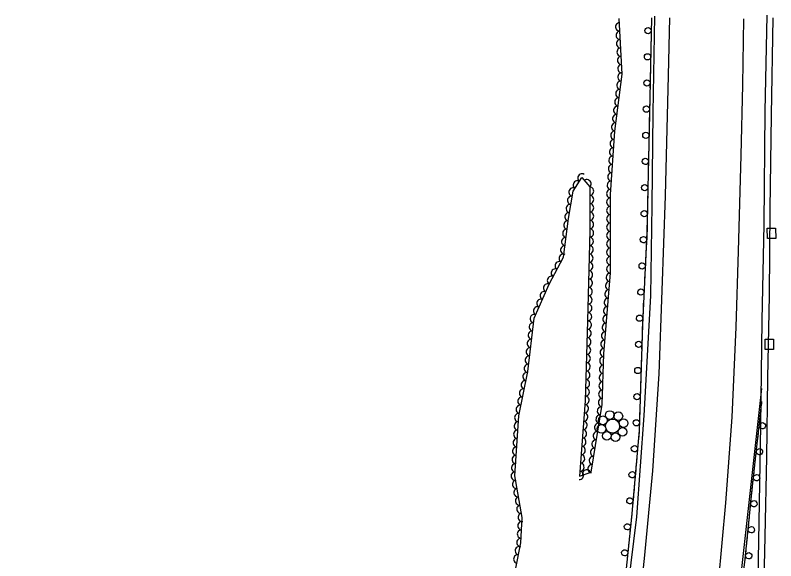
# Model space of a CAD drawing. Extents: x 1722896 to 1754269, y 648279 to 666297.
# Drawn here: x 1753551 to 1753914.4, y 655548.3 to 655809 of the extents above; entities that cross this region are included whole.
import ezdxf

# ---------------------------------------------------------------- set-up
doc = ezdxf.new("R2010")
doc.units = 0
for name, color, linetype in [('DESIGN - SCRATCH - User 1', 7, 'Continuous'), ('SURVEY - CENTERLINE - Preliminary Text', 7, 'Continuous'), ('SURVEY - DRAINAGE - Natural Features', 7, 'Continuous'), ('SURVEY - DTM - Breaklines', 7, 'Continuous'), ('SURVEY - VEGETATION - Features with Text', 7, 'Continuous')]:
    doc.layers.add(name, color=color, linetype=linetype)

msp = doc.modelspace()

# ---------------------------------------------------------------- linework, layer by layer
at = {"layer": 'DESIGN - SCRATCH - User 1'}
for points in [[(1753855.03, 655807.78), (1753853.87, 655754.3), (1753852.88, 655705.24), (1753850.66, 655660.95), (1753849.15, 655610.45), (1753845.5, 655569.17), (1753842, 655535.27), (1753836.17, 655492.21), (1753829.57, 655450.79), (1753824.17, 655421.67), (1753819.37, 655400.59), (1753817.27, 655393.49)], [(1753855.03, 655807.78), (1753854.98, 655805.43)], [(1753898.18, 655356.58), (1753898.12, 655353.67), (1753901.2, 655353.53), (1753902.72, 655372.93), (1753904.9, 655411.74), (1753906.43, 655448.2), (1753907.86, 655486.78), (1753908.6, 655524.3), (1753909.3, 655559.94), (1753910.11, 655597.72), (1753910.62, 655635.72), (1753911.37, 655675.08), (1753911.67, 655716.31), (1753912.45, 655761.22), (1753913.18, 655807.77)], [(1753898.18, 655356.58), (1753901.26, 655399.46), (1753903.12, 655438.81), (1753904.9, 655482.91), (1753905.65, 655522.14), (1753906.5, 655566.88), (1753907.29, 655612.88), (1753908, 655663.17), (1753908.94, 655709.11), (1753909.31, 655762.88), (1753910.36, 655808.97)], [(1753854.94, 655803.83), (1753854.84, 655799.23)], [(1753854.81, 655797.64), (1753854.76, 655795.29)], [(1753854.76, 655795.29), (1753854.71, 655792.94)], [(1753854.67, 655791.34), (1753854.57, 655786.74)], [(1753854.49, 655782.79), (1753854.44, 655780.44)], [(1753854.54, 655785.14), (1753854.49, 655782.79)], [(1753854.4, 655778.84), (1753854.3, 655774.24)], [(1753854.27, 655772.64), (1753854.22, 655770.29)], [(1753854.22, 655770.29), (1753854.17, 655767.94)], [(1753854.13, 655766.34), (1753854.03, 655761.74)], [(1753854, 655760.14), (1753853.95, 655757.8)], [(1753853.95, 655757.8), (1753853.9, 655755.45)], [(1753853.86, 655753.85), (1753853.77, 655749.25)], [(1753853.74, 655747.65), (1753853.69, 655745.3)], [(1753853.69, 655745.3), (1753853.64, 655742.95)], [(1753853.61, 655741.35), (1753853.52, 655736.75)], [(1753853.49, 655735.15), (1753853.44, 655732.8)], [(1753853.44, 655732.8), (1753853.39, 655730.45)], [(1753853.36, 655728.85), (1753853.27, 655724.25)], [(1753853.19, 655720.3), (1753853.14, 655717.95)], [(1753853.23, 655722.65), (1753853.19, 655720.3)], [(1753853.11, 655716.35), (1753853.01, 655711.75)], [(1753852.98, 655710.16), (1753852.94, 655707.81)], [(1753852.94, 655707.81), (1753852.89, 655705.45)], [(1753852.81, 655703.86), (1753852.58, 655699.26)], [(1753852.39, 655695.32), (1753852.27, 655692.97)], [(1753852.5, 655697.67), (1753852.39, 655695.32)], [(1753852.19, 655691.37), (1753851.96, 655686.78)], [(1753851.88, 655685.18), (1753851.76, 655682.83)], [(1753851.76, 655682.83), (1753851.64, 655680.49)], [(1753851.56, 655678.89), (1753851.33, 655674.29)], [(1753851.13, 655670.35), (1753851.02, 655668)], [(1753851.25, 655672.7), (1753851.13, 655670.35)], [(1753850.94, 655666.4), (1753850.71, 655661.81)], [(1753850.64, 655660.21), (1753850.57, 655657.86)], [(1753850.57, 655657.86), (1753850.5, 655655.51)], [(1753850.45, 655653.91), (1753850.31, 655649.32)], [(1753850.27, 655647.72), (1753850.2, 655645.37)], [(1753850.2, 655645.37), (1753850.13, 655643.02)], [(1753850.08, 655641.42), (1753849.94, 655636.82)], [(1753849.89, 655635.22), (1753849.82, 655632.87)], [(1753849.82, 655632.87), (1753849.75, 655630.53)], [(1753849.7, 655628.93), (1753849.57, 655624.33)], [(1753849.52, 655622.73), (1753849.45, 655620.38)], [(1753861.8, 655335.66), (1753868.53, 655363.87), (1753877.31, 655400.35), (1753883.2, 655431.72), (1753890.5, 655475.92), (1753894.52, 655507.92), (1753899.69, 655547.58), (1753903.3, 655583.99), (1753907.84, 655624.45)], [(1753907.69, 655623.12), (1753907.84, 655624.45)], [(1753849.45, 655620.38), (1753849.38, 655618.03)], [(1753906.99, 655616.86), (1753907.25, 655619.19)], [(1753907.25, 655619.19), (1753907.52, 655621.53)], [(1753849.33, 655616.43), (1753849.19, 655611.83)], [(1753906.3, 655610.7), (1753906.81, 655615.27)], [(1753848.92, 655607.89), (1753848.72, 655605.55)], [(1753849.13, 655610.23), (1753848.92, 655607.89)], [(1753905.86, 655606.77), (1753906.12, 655609.11)], [(1753848.58, 655603.96), (1753848.17, 655599.38)], [(1753905.6, 655604.44), (1753905.86, 655606.77)], [(1753904.91, 655598.28), (1753905.42, 655602.85)], [(1753848.03, 655597.78), (1753847.82, 655595.44)], [(1753904.47, 655594.35), (1753904.73, 655596.69)], [(1753847.82, 655595.44), (1753847.62, 655593.1)], [(1753904.2, 655592.01), (1753904.47, 655594.35)], [(1753847.48, 655591.51), (1753847.07, 655586.93)], [(1753903.51, 655585.85), (1753904.03, 655590.42)], [(1753846.72, 655582.99), (1753846.52, 655580.65)], [(1753846.93, 655585.33), (1753846.72, 655582.99)], [(1753903.1, 655581.93), (1753903.3, 655583.99), (1753903.33, 655584.26)], [(1753846.38, 655579.06), (1753845.97, 655574.47)], [(1753902.87, 655579.59), (1753903.1, 655581.93)], [(1753902.25, 655573.42), (1753902.71, 655577.99)], [(1753845.83, 655572.88), (1753845.62, 655570.54)], [(1753901.86, 655569.49), (1753902.1, 655571.82)], [(1753845.62, 655570.54), (1753845.5, 655569.17), (1753845.4, 655568.2)], [(1753901.63, 655567.15), (1753901.86, 655569.49)], [(1753845.24, 655566.61), (1753844.76, 655562.03)], [(1753901.02, 655560.98), (1753901.47, 655565.56)], [(1753844.6, 655560.44), (1753844.36, 655558.1)], [(1753844.36, 655558.1), (1753844.12, 655555.77)], [(1753900.4, 655554.71), (1753900.63, 655557.05)], [(1753900.63, 655557.05), (1753900.86, 655559.39)], [(1753843.95, 655554.18), (1753843.48, 655549.6)], [(1753899.78, 655548.54), (1753900.24, 655553.12)]]:
    msp.add_lwpolyline(points, dxfattribs=at)
for centre, start, end in [((1753853.4, 655801.59), 112.0183, 112.0084), ((1753853.12, 655789.09), 112.0183, 112.0084), ((1753852.85, 655776.6), 112.0183, 112.0084), ((1753852.58, 655764.1), 112.0183, 112.0084), ((1753852.32, 655751.6), 112.1082, 112.0984), ((1753852.06, 655739.1), 112.1082, 112.0984), ((1753851.81, 655726.6), 112.1082, 112.0984), ((1753851.56, 655714.11), 112.1082, 112.0984), ((1753851.2, 655701.66), 110.3914, 110.3815), ((1753850.58, 655689.17), 110.3914, 110.3815), ((1753849.95, 655676.69), 110.3914, 110.3815), ((1753849.32, 655664.2), 110.3914, 110.3815), ((1753848.89, 655651.68), 111.5445, 111.5347), ((1753848.51, 655639.19), 111.5445, 111.5347), ((1753848.14, 655626.69), 111.5445, 111.5347), ((1753847.76, 655614.2), 111.5445, 111.5347), ((1753908.04, 655612.79), 286.8593, 286.8495), ((1753846.88, 655601.82), 108.2096, 108.1998), ((1753906.65, 655600.37), 286.8593, 286.8495), ((1753845.78, 655589.37), 108.2096, 108.1998), ((1753905.26, 655587.95), 286.8593, 286.8495), ((1753844.68, 655576.92), 108.2096, 108.1998), ((1753903.97, 655575.53), 287.5919, 287.5821), ((1753843.51, 655564.5), 107.3626, 107.3528), ((1753902.74, 655563.1), 287.5919, 287.5821), ((1753842.23, 655552.06), 107.3626, 107.3528), ((1753901.5, 655550.66), 287.5919, 287.5821)]:
    msp.add_arc(centre, 1.5, start, end, dxfattribs=at)
at = {"layer": 'SURVEY - CENTERLINE - Preliminary Text'}
for points in [[(1753856.55, 655808.44), (1753855.72, 655762.3), (1753855.22, 655718.27), (1753854.58, 655674.81), (1753851.41, 655617.68), (1753847.81, 655569.25), (1753841.09, 655513.61), (1753832.93, 655458.53), (1753815.22, 655375.31), (1753805.24, 655334.75), (1753794.53, 655297.08), (1753784.29, 655260.81)], [(1753798.43, 655282.46), (1753810.7, 655327.14), (1753820.71, 655366.66), (1753831.23, 655413.94), (1753840.32, 655462.8), (1753846.8, 655503.43), (1753851.73, 655549.35), (1753855.66, 655591.19), (1753858.77, 655637.65), (1753860.18, 655677.47), (1753861.78, 655722.7), (1753863.2, 655780.19), (1753863.84, 655807.73)], [(1753898.97, 655807.18), (1753898.54, 655775.76), (1753897.8, 655741.97), (1753896.4, 655696.26), (1753895.29, 655659.89), (1753893.48, 655616.89), (1753890.44, 655576.02), (1753886.85, 655537.7), (1753881.61, 655496.53), (1753875.63, 655458.79), (1753868.11, 655417.66), (1753857.83, 655369.2), (1753845.87, 655319.54), (1753832.52, 655271.49)], [(1753907.56, 655630.58), (1753897.62, 655540.35), (1753887.97, 655467.46), (1753876.99, 655404.7), (1753859.61, 655330.46), (1753844.19, 655273.76), (1753830.08, 655226.8), (1753799.74, 655133.35), (1753765.15, 655032.08), (1753733.21, 654935.79), (1753692.25, 654810.03), (1753676.79, 654761.41), (1753655.27, 654695.65), (1753635.55, 654633.87), (1753614.74, 654571.38), (1753560.35, 654370.93), (1753550.99, 654314.54), (1753550.98, 654314.29)]]:
    msp.add_lwpolyline(points, dxfattribs=at)
at = {"layer": 'SURVEY - DRAINAGE - Natural Features'}
for p, q in [((1753912.4, 655704.74), (1753912.4, 655704.74)), ((1753911.39, 655651.73), (1753911.39, 655651.73))]:
    msp.add_line(p, q, dxfattribs=at)
for points in [[(1753914.43, 655702.27), (1753910.43, 655702.21), (1753910.36, 655707.21), (1753914.36, 655707.27), (1753914.43, 655702.27)], [(1753913.39, 655649.23), (1753909.39, 655649.23), (1753909.4, 655654.23), (1753913.4, 655654.23), (1753913.39, 655649.23)]]:
    msp.add_lwpolyline(points, dxfattribs=at)
at = {"layer": 'SURVEY - DTM - Breaklines'}
for centre, radius in [((1753835.06, 655617.9), 2.08), ((1753839.18, 655617.34), 2.08), ((1753831.74, 655615.38), 2.08), ((1753836.45, 655612.64), 3.36), ((1753841.7, 655614.02), 2.08), ((1753831.17, 655611.26), 2.08), ((1753841.14, 655609.89), 2.08), ((1753833.69, 655607.94), 2.08), ((1753837.82, 655607.37), 2.08)]:
    msp.add_circle(centre, radius, dxfattribs=at)
at = {"layer": 'SURVEY - VEGETATION - Features with Text'}
msp.add_lwpolyline([(1753790.16, 655544.77), (1753792.53, 655556.8), (1753793.22, 655568.91), (1753789.78, 655588.93), (1753791.59, 655617.55), (1753795.94, 655638.7), (1753798.95, 655664.15), (1753806.16, 655680.49), (1753813.02, 655693.32), (1753815.38, 655711.89), (1753817.53, 655724.88), (1753821.8, 655731.37), (1753825.58, 655726.93), (1753825.51, 655705.74), (1753824.53, 655663.01), (1753823.33, 655624.64), (1753820.59, 655588.67), (1753826.23, 655590.62), (1753831.51, 655622.88), (1753832.29, 655647.12), (1753835.44, 655685.79), (1753835.44, 655723.28), (1753837.55, 655753.55), (1753840.98, 655780.79), (1753839.53, 655807.34)], dxfattribs=at)
for centre, major_axis in [((1753839.75, 655803.37), (-0.11, 2)), ((1753839.96, 655799.38), (-0.11, 2)), ((1753840.18, 655795.38), (-0.11, 2)), ((1753840.4, 655791.39), (-0.11, 2)), ((1753840.62, 655787.39), (-0.11, 2)), ((1753840.83, 655783.4), (-0.11, 2)), ((1753840.8, 655779.41), (0.25, 1.98)), ((1753840.3, 655775.44), (0.25, 1.98)), ((1753839.8, 655771.48), (0.25, 1.98)), ((1753839.31, 655767.51), (0.25, 1.98)), ((1753838.81, 655763.54), (0.25, 1.98)), ((1753838.31, 655759.57), (0.25, 1.98)), ((1753837.81, 655755.6), (0.25, 1.98)), ((1753837.42, 655751.62), (0.14, 2)), ((1753837.14, 655747.63), (0.14, 2)), ((1753836.86, 655743.64), (0.14, 2)), ((1753836.58, 655739.65), (0.14, 2)), ((1753836.3, 655735.66), (0.14, 2)), ((1753821.7, 655731.23), (1.1, 1.67)), ((1753836.03, 655731.67), (0.14, 2)), ((1753819.51, 655727.88), (1.1, 1.67)), ((1753824.28, 655728.46), (1.3, -1.52)), ((1753835.75, 655727.68), (0.14, 2)), ((1753817.46, 655724.48), (0.33, 1.97)), ((1753825.57, 655724.94), (-0.01, -2)), ((1753835.47, 655723.69), (0.14, 2)), ((1753816.81, 655720.53), (0.33, 1.97)), ((1753825.56, 655720.94), (-0.01, -2)), ((1753835.44, 655719.69), (0, 2)), ((1753816.16, 655716.59), (0.33, 1.97)), ((1753825.54, 655716.94), (-0.01, -2)), ((1753835.44, 655715.69), (0, 2)), ((1753815.5, 655712.64), (0.33, 1.97)), ((1753825.53, 655712.94), (-0.01, -2)), ((1753835.44, 655711.69), (0, 2)), ((1753814.97, 655708.68), (0.25, 1.98)), ((1753825.52, 655708.94), (-0.01, -2)), ((1753835.44, 655707.69), (0, 2)), ((1753814.46, 655704.71), (0.25, 1.98)), ((1753825.49, 655704.94), (-0.05, -2)), ((1753835.44, 655703.69), (0, 2)), ((1753813.96, 655700.74), (0.25, 1.98)), ((1753825.4, 655700.94), (-0.05, -2)), ((1753813.45, 655696.77), (0.25, 1.98)), ((1753825.3, 655696.94), (-0.05, -2)), ((1753835.44, 655699.69), (0, 2)), ((1753812.77, 655692.86), (0.94, 1.76)), ((1753825.21, 655692.94), (-0.05, -2)), ((1753835.44, 655695.69), (0, 2)), ((1753810.88, 655689.33), (0.94, 1.76)), ((1753835.44, 655691.69), (0, 2)), ((1753809, 655685.81), (0.94, 1.76)), ((1753825.12, 655688.94), (-0.05, -2)), ((1753835.44, 655687.69), (0, 2)), ((1753807.12, 655682.28), (0.94, 1.76)), ((1753825.03, 655684.94), (-0.05, -2)), ((1753835.27, 655683.7), (0.16, 1.99)), ((1753805.36, 655678.69), (0.81, 1.83)), ((1753824.94, 655680.94), (-0.05, -2)), ((1753834.94, 655679.71), (0.16, 1.99)), ((1753803.75, 655675.03), (0.81, 1.83)), ((1753824.85, 655676.95), (-0.05, -2)), ((1753834.62, 655675.72), (0.16, 1.99)), ((1753802.14, 655671.37), (0.81, 1.83)), ((1753824.75, 655672.95), (-0.05, -2)), ((1753834.29, 655671.74), (0.16, 1.99)), ((1753800.52, 655667.71), (0.81, 1.83)), ((1753824.66, 655668.95), (-0.05, -2)), ((1753833.97, 655667.75), (0.16, 1.99)), ((1753798.94, 655664.04), (0.24, 1.99)), ((1753824.57, 655664.95), (-0.05, -2)), ((1753833.64, 655663.76), (0.16, 1.99)), ((1753798.47, 655660.06), (0.24, 1.99)), ((1753824.46, 655660.95), (-0.06, -2)), ((1753824.34, 655656.95), (-0.06, -2)), ((1753833.32, 655659.78), (0.16, 1.99)), ((1753798, 655656.09), (0.24, 1.99)), ((1753824.21, 655652.95), (-0.06, -2)), ((1753832.99, 655655.79), (0.16, 1.99)), ((1753797.53, 655652.12), (0.24, 1.99)), ((1753832.67, 655651.8), (0.16, 1.99)), ((1753797.06, 655648.15), (0.24, 1.99)), ((1753824.09, 655648.96), (-0.06, -2)), ((1753832.34, 655647.82), (0.16, 1.99)), ((1753796.59, 655644.18), (0.24, 1.99)), ((1753823.96, 655644.96), (-0.06, -2)), ((1753832.18, 655643.82), (0.06, 2)), ((1753796.12, 655640.2), (0.24, 1.99)), ((1753823.84, 655640.96), (-0.06, -2)), ((1753832.05, 655639.82), (0.06, 2)), ((1753795.44, 655636.27), (0.4, 1.96)), ((1753823.71, 655636.96), (-0.06, -2)), ((1753831.93, 655635.82), (0.06, 2)), ((1753794.63, 655632.35), (0.4, 1.96)), ((1753823.59, 655632.96), (-0.06, -2)), ((1753831.8, 655631.83), (0.06, 2)), ((1753793.83, 655628.43), (0.4, 1.96)), ((1753823.46, 655628.97), (-0.06, -2)), ((1753831.67, 655627.83), (0.06, 2)), ((1753793.02, 655624.51), (0.4, 1.96)), ((1753823.34, 655624.97), (-0.06, -2)), ((1753831.54, 655623.83), (0.06, 2)), ((1753792.21, 655620.59), (0.4, 1.96)), ((1753823.05, 655620.98), (-0.15, -1.99)), ((1753831.02, 655619.87), (0.32, 1.97)), ((1753791.53, 655616.66), (0.13, 2)), ((1753822.74, 655616.99), (-0.15, -1.99)), ((1753822.44, 655613), (-0.15, -1.99)), ((1753830.37, 655615.92), (0.32, 1.97)), ((1753791.28, 655612.67), (0.13, 2)), ((1753829.72, 655611.98), (0.32, 1.97)), ((1753791.03, 655608.67), (0.13, 2)), ((1753822.14, 655609.01), (-0.15, -1.99)), ((1753829.08, 655608.03), (0.32, 1.97)), ((1753790.78, 655604.68), (0.13, 2)), ((1753821.84, 655605.02), (-0.15, -1.99)), ((1753828.43, 655604.08), (0.32, 1.97)), ((1753790.53, 655600.69), (0.13, 2)), ((1753821.53, 655601.04), (-0.15, -1.99)), ((1753827.78, 655600.13), (0.32, 1.97)), ((1753790.27, 655596.7), (0.13, 2)), ((1753821.23, 655597.05), (-0.15, -1.99)), ((1753827.14, 655596.19), (0.32, 1.97)), ((1753790.02, 655592.71), (0.13, 2)), ((1753820.93, 655593.06), (-0.15, -1.99)), ((1753826.49, 655592.24), (0.32, 1.97)), ((1753789.82, 655588.72), (-0.34, 1.97)), ((1753820.62, 655589.07), (-0.15, -1.99)), ((1753824, 655589.85), (1.89, 0.65)), ((1753790.49, 655584.77), (-0.34, 1.97)), ((1753791.17, 655580.83), (-0.34, 1.97)), ((1753791.85, 655576.89), (-0.34, 1.97)), ((1753792.52, 655572.95), (-0.34, 1.97)), ((1753793.2, 655569), (-0.34, 1.97)), ((1753792.99, 655565.01), (0.11, 2)), ((1753792.77, 655561.02), (0.11, 2)), ((1753792.54, 655557.02), (0.11, 2)), ((1753791.8, 655553.1), (0.39, 1.96)), ((1753791.02, 655549.17), (0.39, 1.96))]:
    msp.add_ellipse(centre, major_axis=major_axis, ratio=0.940188, start_param=0, end_param=3.141593, dxfattribs=at)

doc.saveas('drawing.dxf')
